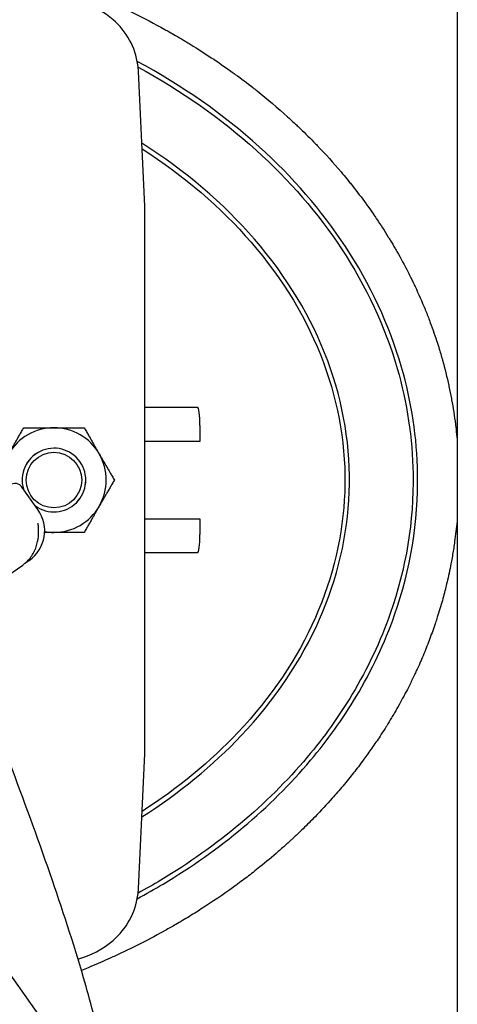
# Model space of a CAD drawing. Header units: inches. Extents: x 24 to 1128, y -69 to 748.
# Tile 542 of 656: x 977.56 to 983.58, y 172.84 to 186.37. Entities that reach past the tile are written whole.
import ezdxf

# ---------------------------------------------------------------- set-up
doc = ezdxf.new("R2010")
doc.units = ezdxf.units.IN
doc.header["$LTSCALE"] = 32
doc.header["$MEASUREMENT"] = 0
doc.layers.add('Visible (ANSI)', color=7, linetype='Continuous', lineweight=30)

msp = doc.modelspace()

# ---------------------------------------------------------------- linework, layer by layer
at = {"layer": 'Visible (ANSI)'}
for p, q in [((983.57953, 274.54801), (983.57953, 163.10867)), ((979.28453, 183.80758), (979.19599, 185.65884)), ((979.28453, 181.84721), (979.28453, 183.80758)), ((979.28453, 178.24513), (979.28453, 181.84721)), ((979.28453, 181.04617), (980.00814, 181.04617)), ((980.04009, 180.79617), (980.04009, 180.57742)), ((980.04009, 180.57742), (979.28453, 180.57742)), ((977.81512, 179.63982), (977.59851, 179.94593)), ((979.28453, 179.51492), (980.04009, 179.51492)), ((980.04009, 179.51492), (980.04009, 179.29617)), ((980.00814, 179.04617), (979.28453, 179.04617)), ((977.39898, 178.73282), (977.6045, 178.87825)), ((977.67532, 178.92837), (977.68519, 178.93535)), ((977.68519, 178.93535), (977.69579, 178.94286)), ((979.28453, 176.28475), (979.28453, 178.24513)), ((979.19599, 174.4335), (979.28453, 176.28475)), ((977.85874, 172.65337), (977.18002, 173.61252))]:
    msp.add_line(p, q, dxfattribs=at)
msp.add_circle((978.03453, 180.04617), 0.38194, dxfattribs=at)
for centre, radius, start, end in [((978.03453, 185.42117), 1.25, 49.428759, 130.571241), ((978.19713, 185.61107), 1, 7.965548, 49.428759), ((978.03453, 180.04617), 0.719, 90, 150), ((978.03453, 180.04617), 0.719, 30, 90), ((978.03453, 180.04617), 0.43764, 234.273478, 196.29504), ((978.03453, 180.04617), 0.4375, 234.219876, 196.348642), ((978.03453, 180.04617), 0.719, 330, 30), ((977.49647, 179.87373), 0.125, 35.284259, 125.284259), ((977.40698, 179.351), 0.5, 305.284259, 35.284259), ((978.03453, 180.04617), 0.719, 270, 330), ((978.03453, 180.04617), 0.719, 259.768616, 270), ((978.19713, 174.48127), 1, 310.571241, 352.034452), ((978.03453, 174.67117), 1.25, 285.325033, 310.571241)]:
    msp.add_arc(centre, radius, start, end, dxfattribs=at)
for centre, major_axis, start_param, end_param in [((980.00814, 180.79617), (0, 0.25), 4.71238898, 6.28318531), ((980.00814, 179.29617), (0, -0.25), 0, 1.57079633)]:
    msp.add_ellipse(centre, major_axis=major_axis, ratio=0.12777778, start_param=start_param, end_param=end_param, dxfattribs=at)
for points, knots in [([(975.99131, 187.45526), (976.18017, 187.42438), (976.36876, 187.38888), (976.55655, 187.34871), (976.56801, 187.34626), (976.57947, 187.34379), (976.59092, 187.3413), (976.69736, 187.3182), (976.80353, 187.2936), (976.90934, 187.2675), (976.92216, 187.26433), (976.93498, 187.26115), (976.9478, 187.25794), (977.16808, 187.2028), (977.38673, 187.14115), (977.60288, 187.07307), (977.6183, 187.06822), (977.63371, 187.06333), (977.6491, 187.05841), (977.73556, 187.03076), (977.82161, 187.00209), (977.9072, 186.97239), (977.91896, 186.96831), (977.93072, 186.96421), (977.94247, 186.96009), (977.95917, 186.95423), (977.97587, 186.94833), (977.99255, 186.94239), (978.1991, 186.86881), (978.40442, 186.78869), (978.60744, 186.70202), (978.62584, 186.69416), (978.64423, 186.68625), (978.6626, 186.67828), (978.75276, 186.63918), (978.84244, 186.59879), (978.93153, 186.55713), (978.95045, 186.54828), (978.96936, 186.53937), (978.98823, 186.5304), (979.03312, 186.50907), (979.07784, 186.48742), (979.1224, 186.46545), (979.26978, 186.39278), (979.41529, 186.3166), (979.55845, 186.23705), (979.57844, 186.22594), (979.59838, 186.21477), (979.61828, 186.20353), (979.64683, 186.1874), (979.67528, 186.17114), (979.70362, 186.15475), (979.74088, 186.13321), (979.77806, 186.11138), (979.81514, 186.08928), (979.83014, 186.08033), (979.84513, 186.07134), (979.8601, 186.06231), (979.88068, 186.04989), (979.90123, 186.03738), (979.92175, 186.02478), (980.10702, 185.91104), (980.28955, 185.79025), (980.46776, 185.66278), (980.48782, 185.64843), (980.50782, 185.634), (980.52776, 185.61949), (980.60948, 185.56002), (980.69025, 185.49914), (980.76993, 185.4369), (980.78921, 185.42184), (980.80843, 185.4067), (980.82758, 185.39147), (980.9707, 185.27775), (981.11018, 185.15957), (981.2449, 185.03768), (981.27598, 185.00957), (981.30691, 184.98116), (981.33769, 184.95245), (981.33941, 184.95085), (981.34112, 184.94925), (981.34284, 184.94765), (981.35907, 184.93248), (981.37526, 184.91724), (981.3914, 184.90191), (981.4633, 184.83364), (981.53429, 184.76377), (981.60415, 184.69238), (981.62087, 184.6753), (981.63752, 184.65812), (981.65411, 184.64087), (981.76638, 184.52406), (981.87556, 184.40332), (981.98084, 184.27914), (981.99473, 184.26276), (982.00855, 184.24632), (982.02231, 184.22982), (982.04823, 184.19871), (982.07391, 184.1674), (982.09932, 184.13589), (982.11222, 184.1199), (982.12505, 184.10386), (982.13781, 184.08777), (982.20178, 184.00713), (982.26404, 183.92522), (982.32443, 183.84221), (982.33551, 183.82699), (982.34652, 183.81173), (982.35747, 183.79644), (982.38221, 183.76188), (982.40662, 183.72713), (982.4307, 183.69221), (982.44101, 183.67726), (982.45126, 183.66227), (982.46145, 183.64725), (982.46443, 183.64287), (982.4674, 183.63848), (982.47036, 183.63409), (982.52538, 183.55261), (982.57903, 183.46955), (982.63112, 183.385), (982.6399, 183.37076), (982.64863, 183.35647), (982.65731, 183.34215), (982.68048, 183.30393), (982.70332, 183.26542), (982.72583, 183.22663), (982.7336, 183.21324), (982.74133, 183.19981), (982.74902, 183.18635), (982.80248, 183.09276), (982.85402, 182.99744), (982.90329, 182.90079), (982.90874, 182.89009), (982.91417, 182.87937), (982.91957, 182.86864), (982.942, 182.82405), (982.96395, 182.77919), (982.98538, 182.7341), (982.98969, 182.72504), (982.99398, 182.71596), (982.99825, 182.70688), (983.04678, 182.60358), (983.09265, 182.49906), (983.13571, 182.39352), (983.13803, 182.38782), (983.14034, 182.38212), (983.14265, 182.37642), (983.16364, 182.32455), (983.18395, 182.27243), (983.20357, 182.2201), (983.20509, 182.21603), (983.20662, 182.21195), (983.20814, 182.20788), (983.24292, 182.11451), (983.27548, 182.02048), (983.30577, 181.92595), (983.31174, 181.9073), (983.31763, 181.8886), (983.32345, 181.86986), (983.32383, 181.86863), (983.32421, 181.86741), (983.32459, 181.86618), (983.34231, 181.80891), (983.35927, 181.75122), (983.37542, 181.69324), (983.3755, 181.69296), (983.37557, 181.69268), (983.37565, 181.6924), (983.40767, 181.57734), (983.43651, 181.46105), (983.46198, 181.34378), (983.46286, 181.33974), (983.46373, 181.3357), (983.4646, 181.33165), (983.47633, 181.27713), (983.48734, 181.2224), (983.49761, 181.16749), (983.49877, 181.16128), (983.49992, 181.15506), (983.50107, 181.14884), (983.52155, 181.03738), (983.53899, 180.92518), (983.55331, 180.81246), (983.5547, 180.8015), (983.55606, 180.79052), (983.5574, 180.77955), (983.56329, 180.73105), (983.56859, 180.68252), (983.57331, 180.63398), (983.57461, 180.62064), (983.57586, 180.6073), (983.57707, 180.59396), (983.57791, 180.58464), (983.57873, 180.57532), (983.57953, 180.566)], [0, 0, 0, 0, 0.010790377, 0.010790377, 0.010790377, 0.011448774, 0.011448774, 0.011448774, 0.017568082, 0.017568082, 0.017568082, 0.018309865, 0.018309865, 0.018309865, 0.031060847, 0.031060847, 0.031060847, 0.031970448, 0.031970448, 0.031970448, 0.037079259, 0.037079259, 0.037079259, 0.037781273, 0.037781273, 0.037781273, 0.038778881, 0.038778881, 0.038778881, 0.051127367, 0.051127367, 0.051127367, 0.052246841, 0.052246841, 0.052246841, 0.057742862, 0.057742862, 0.057742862, 0.058910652, 0.058910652, 0.058910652, 0.061687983, 0.061687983, 0.061687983, 0.070874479, 0.070874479, 0.070874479, 0.072157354, 0.072157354, 0.072157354, 0.073997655, 0.073997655, 0.073997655, 0.076416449, 0.076416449, 0.076416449, 0.077395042, 0.077395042, 0.077395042, 0.078740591, 0.078740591, 0.078740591, 0.090891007, 0.090891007, 0.090891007, 0.092258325, 0.092258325, 0.092258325, 0.097860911, 0.097860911, 0.097860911, 0.099216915, 0.099216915, 0.099216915, 0.109348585, 0.109348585, 0.109348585, 0.111685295, 0.111685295, 0.111685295, 0.111815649, 0.111815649, 0.111815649, 0.113048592, 0.113048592, 0.113048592, 0.118540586, 0.118540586, 0.118540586, 0.119854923, 0.119854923, 0.119854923, 0.128751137, 0.128751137, 0.128751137, 0.129924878, 0.129924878, 0.129924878, 0.132137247, 0.132137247, 0.132137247, 0.133259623, 0.133259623, 0.133259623, 0.138885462, 0.138885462, 0.138885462, 0.139916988, 0.139916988, 0.139916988, 0.142248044, 0.142248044, 0.142248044, 0.143246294, 0.143246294, 0.143246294, 0.143537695, 0.143537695, 0.143537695, 0.148948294, 0.148948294, 0.148948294, 0.149859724, 0.149859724, 0.149859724, 0.152290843, 0.152290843, 0.152290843, 0.153129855, 0.153129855, 0.153129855, 0.158964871, 0.158964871, 0.158964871, 0.159610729, 0.159610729, 0.159610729, 0.162295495, 0.162295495, 0.162295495, 0.162835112, 0.162835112, 0.162835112, 0.168972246, 0.168972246, 0.168972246, 0.16930348, 0.16930348, 0.16930348, 0.172317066, 0.172317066, 0.172317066, 0.1725517, 0.1725517, 0.1725517, 0.177925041, 0.177925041, 0.177925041, 0.178985, 0.178985, 0.178985, 0.179054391, 0.179054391, 0.179054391, 0.182292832, 0.182292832, 0.182292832, 0.18230853, 0.18230853, 0.18230853, 0.188735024, 0.188735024, 0.188735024, 0.188956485, 0.188956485, 0.188956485, 0.191942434, 0.191942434, 0.191942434, 0.192280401, 0.192280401, 0.192280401, 0.198336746, 0.198336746, 0.198336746, 0.19892617, 0.19892617, 0.19892617, 0.201531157, 0.201531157, 0.201531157, 0.202247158, 0.202247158, 0.202247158, 0.202747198, 0.202747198, 0.202747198, 0.202747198]), ([(979.17954, 174.29462), (979.30021, 174.35968), (979.41895, 174.42711), (980.31888, 174.96535), (981.00873, 175.53955), (981.79646, 176.47485), (982.00586, 176.76675), (982.40367, 177.43016), (982.58136, 177.80657), (982.93585, 178.82066), (983.04418, 179.47726), (983.02607, 180.62647), (982.95136, 181.11911), (982.64486, 182.17799), (982.38289, 182.73688), (981.71399, 183.75155), (981.31434, 184.21103), (980.35976, 185.07216), (979.7947, 185.46593), (979.17955, 185.79774)], [-4.08899423, -4.08899423, -4.08899423, -4.08899423, -4.0392092, -4.0392092, -3.70497192, -3.70497192, -3.56422671, -3.56422671, -3.3979922, -3.3979922, -3.12977349, -3.12977349, -2.92781508, -2.92781508, -2.68241465, -2.68241465, -2.4480056, -2.4480056, -2.19419106, -2.19419106, -2.19419106, -2.19419106]), ([(979.19114, 185.72034), (979.78619, 185.39548), (980.33297, 185.01216), (981.26881, 184.16793), (981.66491, 183.71243), (982.32745, 182.70742), (982.58666, 182.15428), (982.88982, 181.10694), (982.96367, 180.61987), (982.98157, 179.48372), (982.87451, 178.83459), (982.52381, 177.83135), (982.34797, 177.4588), (981.95404, 176.80185), (981.7466, 176.51266), (980.96582, 175.58562), (980.2814, 175.01575), (979.40099, 174.4892), (979.29682, 174.42968), (979.19113, 174.37201)], [2.1999137, 2.1999137, 2.1999137, 2.1999137, 2.4480056, 2.4480056, 2.68241465, 2.68241465, 2.92781508, 2.92781508, 3.12977349, 3.12977349, 3.3979922, 3.3979922, 3.56422671, 3.56422671, 3.70497192, 3.70497192, 4.0392092, 4.0392092, 4.08327155, 4.08327155, 4.08327155, 4.08327155]), ([(979.24304, 175.41788), (979.75797, 175.74561), (980.21835, 176.12219), (981.06999, 177.02439), (981.43419, 177.56453), (981.93409, 178.69596), (982.07231, 179.28643), (982.1162, 180.48742), (982.01589, 181.09782), (981.57732, 182.27483), (981.2364, 182.84066), (980.36377, 183.84852), (979.84027, 184.29447), (979.24306, 184.67448)], [-0.8673187, -0.8673187, -0.8673187, -0.8673187, -0.61605042, -0.61605042, -0.3199869, -0.3199869, -0.02740131, -0.02740131, 0.2725125, 0.2725125, 0.57593331, 0.57593331, 0.8673187, 0.8673187, 0.8673187, 0.8673187]), ([(979.24672, 184.59793), (979.82375, 184.22615), (980.32971, 183.79238), (981.18467, 182.80493), (981.52154, 182.24553), (981.95457, 181.08339), (982.05344, 180.48138), (982.01015, 179.29683), (981.87387, 178.71431), (981.38011, 177.59677), (981.02006, 177.06255), (980.18613, 176.1791), (979.74253, 175.81396), (979.24669, 175.49444)], [-0.86120365, -0.86120365, -0.86120365, -0.86120365, -0.57593331, -0.57593331, -0.2725125, -0.2725125, 0.02740131, 0.02740131, 0.3199869, 0.3199869, 0.61605042, 0.61605042, 0.86120365, 0.86120365, 0.86120365, 0.86120365]), ([(983.57953, 179.52634), (983.57821, 179.51093), (983.57683, 179.49552), (983.57539, 179.48012), (983.56667, 179.38699), (983.55579, 179.29387), (983.54282, 179.20135), (983.53863, 179.17143), (983.53421, 179.14156), (983.52958, 179.11175), (983.52502, 179.08237), (983.52025, 179.05304), (983.51527, 179.02377), (983.50992, 178.99235), (983.50434, 178.96099), (983.49851, 178.9297), (983.48236, 178.84292), (983.46438, 178.7567), (983.44464, 178.67113), (983.43689, 178.63751), (983.42886, 178.60398), (983.42057, 178.57057), (983.41867, 178.56295), (983.41677, 178.55533), (983.41485, 178.54771), (983.41052, 178.53055), (983.40612, 178.51342), (983.40165, 178.49631), (983.39268, 178.46198), (983.38343, 178.42776), (983.37391, 178.39367), (983.35212, 178.31573), (983.3289, 178.23843), (983.30431, 178.16187), (983.29609, 178.13627), (983.28772, 178.11076), (983.2792, 178.08533), (983.27595, 178.07565), (983.27269, 178.06599), (983.2694, 178.05633), (983.26326, 178.03829), (983.25703, 178.02027), (983.25072, 178.00227), (983.23823, 177.96662), (983.22541, 177.93107), (983.21227, 177.8956), (983.18638, 177.82571), (983.15925, 177.75618), (983.1309, 177.68708), (983.1161, 177.65099), (983.10096, 177.61501), (983.0855, 177.57916), (983.07866, 177.5633), (983.07176, 177.54746), (983.06479, 177.53165), (983.04884, 177.49545), (983.03256, 177.45938), (983.01595, 177.42345), (983.00751, 177.40518), (982.99898, 177.38695), (982.99037, 177.36876), (982.96765, 177.32074), (982.94435, 177.27299), (982.92048, 177.22552), (982.90223, 177.1892), (982.88364, 177.15304), (982.86473, 177.11706), (982.85734, 177.10299), (982.8499, 177.08895), (982.84241, 177.07495), (982.82299, 177.0386), (982.80326, 177.00248), (982.78323, 176.96658), (982.76078, 176.92634), (982.73796, 176.88639), (982.71478, 176.84672), (982.70156, 176.82411), (982.68823, 176.80159), (982.67478, 176.77917), (982.65321, 176.7432), (982.63135, 176.70748), (982.60921, 176.67201), (982.6013, 176.65933), (982.59334, 176.64668), (982.58536, 176.63407), (982.56278, 176.5984), (982.53991, 176.563), (982.51678, 176.52786), (982.48032, 176.47248), (982.44318, 176.41776), (982.40543, 176.36372), (982.36948, 176.31226), (982.33282, 176.26122), (982.29549, 176.21062), (982.27027, 176.17643), (982.24473, 176.14245), (982.2189, 176.10867), (982.1751, 176.0514), (982.13043, 175.99473), (982.08495, 175.93869), (982.05862, 175.90624), (982.03201, 175.87401), (982.00514, 175.842), (981.95764, 175.78541), (981.9093, 175.7295), (981.8602, 175.6743), (981.78359, 175.58818), (981.70509, 175.5038), (981.62492, 175.42126), (981.59754, 175.39307), (981.56996, 175.36509), (981.54219, 175.33733), (981.48767, 175.28282), (981.43242, 175.22915), (981.37653, 175.17635), (981.35983, 175.16057), (981.34307, 175.14487), (981.32626, 175.12924), (981.3147, 175.1185), (981.30311, 175.1078), (981.2915, 175.09714), (981.25467, 175.0633), (981.21758, 175.02985), (981.18025, 174.99677), (981.15963, 174.9785), (981.13894, 174.96035), (981.11818, 174.94231), (981.03542, 174.87041), (980.95112, 174.79998), (980.8655, 174.73117), (980.83454, 174.70629), (980.80341, 174.68161), (980.77211, 174.65715), (980.71703, 174.61409), (980.66142, 174.57169), (980.60532, 174.52994), (980.574, 174.50663), (980.54253, 174.48352), (980.51091, 174.46062), (980.50944, 174.45956), (980.50797, 174.45849), (980.5065, 174.45743), (980.36049, 174.35182), (980.21133, 174.25059), (980.05961, 174.15382), (980.02986, 174.13485), (980.00002, 174.11606), (979.97008, 174.09743), (979.90545, 174.05722), (979.84037, 174.01781), (979.7749, 173.9792), (979.74692, 173.96271), (979.71887, 173.94636), (979.69075, 173.93016), (979.6427, 173.90247), (979.59444, 173.87521), (979.54601, 173.84839), (979.54405, 173.8473), (979.54208, 173.84622), (979.54012, 173.84513), (979.42275, 173.78023), (979.30395, 173.71767), (979.18388, 173.65746), (979.15885, 173.64491), (979.13377, 173.63245), (979.10863, 173.62011), (979.03236, 173.58264), (978.9556, 173.54612), (978.8784, 173.51055), (978.85461, 173.49959), (978.83078, 173.48871), (978.80691, 173.47793), (978.71927, 173.43835), (978.63107, 173.39997), (978.54238, 173.3628), (978.52944, 173.35738), (978.51648, 173.35198), (978.50352, 173.34661), (978.47306, 173.33399), (978.44255, 173.32151), (978.41198, 173.30917)], [0.22138794, 0.22138794, 0.22138794, 0.22138794, 0.222216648, 0.222216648, 0.222216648, 0.227225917, 0.227225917, 0.227225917, 0.228845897, 0.228845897, 0.228845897, 0.230442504, 0.230442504, 0.230442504, 0.232156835, 0.232156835, 0.232156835, 0.236912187, 0.236912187, 0.236912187, 0.238780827, 0.238780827, 0.238780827, 0.239207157, 0.239207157, 0.239207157, 0.240168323, 0.240168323, 0.240168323, 0.242097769, 0.242097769, 0.242097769, 0.246509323, 0.246509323, 0.246509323, 0.247984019, 0.247984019, 0.247984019, 0.24854499, 0.24854499, 0.24854499, 0.249592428, 0.249592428, 0.249592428, 0.25166721, 0.25166721, 0.25166721, 0.255756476, 0.255756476, 0.255756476, 0.257892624, 0.257892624, 0.257892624, 0.258837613, 0.258837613, 0.258837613, 0.261001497, 0.261001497, 0.261001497, 0.262101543, 0.262101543, 0.262101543, 0.26500469, 0.26500469, 0.26500469, 0.267225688, 0.267225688, 0.267225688, 0.268093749, 0.268093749, 0.268093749, 0.270346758, 0.270346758, 0.270346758, 0.272872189, 0.272872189, 0.272872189, 0.274312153, 0.274312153, 0.274312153, 0.276621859, 0.276621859, 0.276621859, 0.277447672, 0.277447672, 0.277447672, 0.279782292, 0.279782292, 0.279782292, 0.283461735, 0.283461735, 0.283461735, 0.286965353, 0.286965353, 0.286965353, 0.289332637, 0.289332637, 0.289332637, 0.293346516, 0.293346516, 0.293346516, 0.295670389, 0.295670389, 0.295670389, 0.299778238, 0.299778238, 0.299778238, 0.306186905, 0.306186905, 0.306186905, 0.308375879, 0.308375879, 0.308375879, 0.312674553, 0.312674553, 0.312674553, 0.313959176, 0.313959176, 0.313959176, 0.314842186, 0.314842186, 0.314842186, 0.317643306, 0.317643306, 0.317643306, 0.31919023, 0.31919023, 0.31919023, 0.325357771, 0.325357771, 0.325357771, 0.327587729, 0.327587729, 0.327587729, 0.331511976, 0.331511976, 0.331511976, 0.333702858, 0.333702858, 0.333702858, 0.333804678, 0.333804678, 0.333804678, 0.343916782, 0.343916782, 0.343916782, 0.345899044, 0.345899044, 0.345899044, 0.350179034, 0.350179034, 0.350179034, 0.352007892, 0.352007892, 0.352007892, 0.355133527, 0.355133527, 0.355133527, 0.355260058, 0.355260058, 0.355260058, 0.362831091, 0.362831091, 0.362831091, 0.364409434, 0.364409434, 0.364409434, 0.369197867, 0.369197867, 0.369197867, 0.370673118, 0.370673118, 0.370673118, 0.376089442, 0.376089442, 0.376089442, 0.376879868, 0.376879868, 0.376879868, 0.37873666, 0.37873666, 0.37873666, 0.37873666]), ([(977.6045, 178.87825), (977.64772, 178.90884), (977.68616, 178.94668), (977.74896, 179.03221), (977.77318, 179.07965), (977.80638, 179.17609), (977.8156, 179.22421), (977.82338, 179.30732), (977.82338, 179.34237), (977.82145, 179.39553), (977.81998, 179.41532), (977.81842, 179.44028), (977.81809, 179.44809), (977.81806, 179.45301), (977.8181, 179.45376), (977.8181, 179.45376)], [3.68665541, 3.68665541, 3.68665541, 3.68665541, 3.99058832, 3.99058832, 4.29443423, 4.29443423, 4.58689858, 4.58689858, 4.83414426, 4.83414426, 5.03077697, 5.03077697, 5.17194956, 5.17194956, 5.22393643, 5.22393643, 5.22393643, 5.22393643]), ([(978.88497, 171.20314), (978.86455, 171.36827), (978.83886, 171.53257), (978.80927, 171.696), (978.77462, 171.88734), (978.7346, 172.07751), (978.61729, 172.58247), (978.5331, 172.89539), (978.30195, 173.68683), (978.14593, 174.16239), (977.80517, 175.1457), (977.6189, 175.65294), (977.19246, 176.78209), (976.9498, 177.40299), (976.68116, 178.08128), (976.65793, 178.13988), (976.63466, 178.19847)], [12.01822038, 12.01822038, 12.01822038, 12.01822038, 13.27601056, 13.27601056, 13.27601056, 14.7487208, 14.7487208, 17.20844318, 17.20844318, 21.01374034, 21.01374034, 25.12685102, 25.12685102, 30.20415586, 30.20415586, 30.68434538, 30.68434538, 30.68434538, 30.68434538])]:
    msp.add_open_spline(points, degree=3, knots=knots, dxfattribs=at)
for points in [[(979.19599, 185.65884), (979.19454, 185.68916), (979.19171, 185.71946), (979.18748, 185.74965)], [(977.63892, 178.90496), (977.65139, 178.91222), (977.66351, 178.92001), (977.67532, 178.92837)], [(977.68519, 178.93535), (977.67171, 178.92581), (977.65783, 178.917), (977.64349, 178.90887)], [(979.18748, 174.34269), (979.1917, 174.37283), (979.19454, 174.40313), (979.19599, 174.4335)]]:
    msp.add_open_spline(points, degree=3, dxfattribs=at)
for points, weights in [([(977.41186, 180.40567), (977.50819, 180.57251), (977.61942, 180.76517)], [1, 1.0379548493, 1]), ([(977.61942, 180.76517), (977.84188, 180.76517), (978.03453, 180.76517)], [1, 1.0379548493, 1]), ([(978.03453, 180.76517), (978.22719, 180.76517), (978.44965, 180.76517)], [1, 1.0379548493, 1]), ([(978.44965, 180.76517), (978.56088, 180.57251), (978.65721, 180.40567)], [1, 1.0379548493, 1]), ([(978.65721, 180.40567), (978.75353, 180.23882), (978.86476, 180.04617)], [1, 1.0379548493, 1]), ([(978.86476, 180.04617), (978.75353, 179.85351), (978.65721, 179.68667)], [1, 1.0379548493, 1]), ([(978.65721, 179.68667), (978.56088, 179.51982), (978.44965, 179.32717)], [1, 1.0379548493, 1]), ([(978.03453, 179.32717), (977.97097, 179.32717), (977.90641, 179.32717)], [1, 1.01221178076, 1.01656540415]), ([(978.44965, 179.32717), (978.22719, 179.32717), (978.03453, 179.32717)], [1, 1.0379548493, 1])]:
    msp.add_rational_spline(points, weights, degree=2, dxfattribs=at)

doc.saveas('drawing.dxf')
